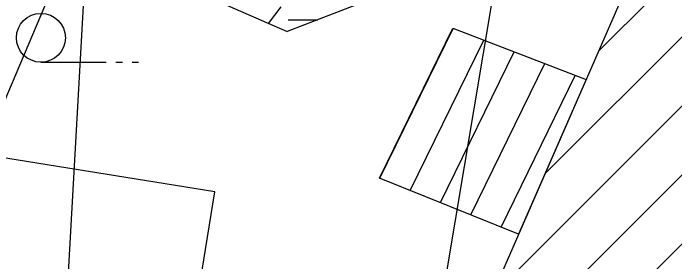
# Model space of a CAD drawing. Extents: x 419101 to 420177, y 4451541 to 4452254.
# Drawn here: x 419792.41 to 419812.72, y 4451751.72 to 4451759.36 of the extents above; entities that cross this region are included whole.
import ezdxf

# ---------------------------------------------------------------- set-up
doc = ezdxf.new("R2010")
doc.units = 0
for name, color, linetype in [('2_KADASTRO', 7, 'Continuous'), ('3_HALİHAZIR', 7, 'Continuous'), ('Level 28', 7, 'Continuous'), ('Level 41', 7, 'Continuous'), ('Level 62', 7, 'Continuous')]:
    doc.layers.add(name, color=color, linetype=linetype)

msp = doc.modelspace()

# ---------------------------------------------------------------- linework, layer by layer
at = {"layer": '2_KADASTRO'}
msp.add_lwpolyline([(419789.195, 4451663.821), (419792.466, 4451722.195), (419796.208, 4451788.966), (419796.952, 4451802.25), (419802.028, 4451804.087), (419846.019, 4451820.004), (419846.711, 4451808.426), (419850.52, 4451780.325), (419850.846, 4451775.043), (419851.91, 4451757.789), (419863.818, 4451701.263), (419862.735, 4451692.788), (419853.795, 4451660.742)], close=True, dxfattribs=at)
at = {"layer": '3_HALİHAZIR'}
for p, q in [((419805.457, 4451746.907), (419843.28, 4451784.731)), ((419805.714, 4451745.043), (419842.926, 4451782.256)), ((419810.373, 4451758.187), (419815.245, 4451763.06)), ((419808.734, 4451754.427), (419816.727, 4451762.42)), ((419807.095, 4451750.667), (419818.208, 4451761.78)), ((419803.665, 4451754.287), (419805.916, 4451758.892)), ((419804.595, 4451753.912), (419806.853, 4451758.531)), ((419805.525, 4451753.538), (419807.789, 4451758.17)), ((419793.257, 4451757.851), (419795.257, 4451757.851)), ((419795.557, 4451757.851), (419795.757, 4451757.851)), ((419796.057, 4451757.851), (419796.257, 4451757.851)), ((419806.455, 4451753.163), (419808.726, 4451757.808)), ((419807.385, 4451752.788), (419809.662, 4451757.447))]:
    msp.add_line(p, q, dxfattribs=at)
for points in [[(419817.752, 4451724.764), (419823.321, 4451737.451), (419829.955, 4451734.635), (419838.043, 4451752.931), (419831.381, 4451755.837), (419839.164, 4451773.643), (419843.891, 4451784.465), (419835.037, 4451788.322), (419837.815, 4451794.878), (419819.428, 4451802.8), (419816.591, 4451796.489), (419807.861, 4451800.211), (419802.687, 4451788.493), (419826.816, 4451777.7), (419819.485, 4451761.228), (419812.932, 4451764.059), (419804.821, 4451745.448), (419811.378, 4451742.472), (419800.772, 4451718.047)], [(419793.988, 4451773.085), (419795.039, 4451772.508), (419796.264, 4451771.608), (419796.844, 4451771.094), (419797.245, 4451770.484), (419797.44, 4451769.987), (419797.492, 4451769.783), (419797.496, 4451769.543), (419797.447, 4451769.16), (419794.357, 4451761.917), (419790.122, 4451751.929)], [(419805.903, 4451758.897), (419809.994, 4451757.319)], [(419807.925, 4451752.571), (419803.652, 4451754.292)]]:
    msp.add_lwpolyline(points, dxfattribs=at)
msp.add_lwpolyline([(419803.652, 4451754.292), (419805.903, 4451758.897), (419809.994, 4451757.319), (419807.925, 4451752.571)], close=True, dxfattribs=at)
msp.add_circle((419793.257, 4451758.601), 0.75, dxfattribs=at)
at = {"layer": 'Level 28'}
msp.add_line((419793.716, 4451680.014), (419811.189, 4451783.942), dxfattribs=at)
at = {"layer": 'Level 41'}
for p, q in [((419800.245, 4451759.042), (419800.632, 4451759.551)), ((419800.851, 4451759.157), (419801.756, 4451759.157))]:
    msp.add_line(p, q, dxfattribs=at)
at = {"layer": 'Level 62'}
for p, q in [((419793.926, 4451761.826), (419800.814, 4451758.791)), ((419803.45, 4451759.815), (419800.814, 4451758.791)), ((419798.598, 4451753.868), (419791.687, 4451754.98)), ((419798.201, 4451751.4), (419798.598, 4451753.868))]:
    msp.add_line(p, q, dxfattribs=at)

doc.saveas('drawing.dxf')
